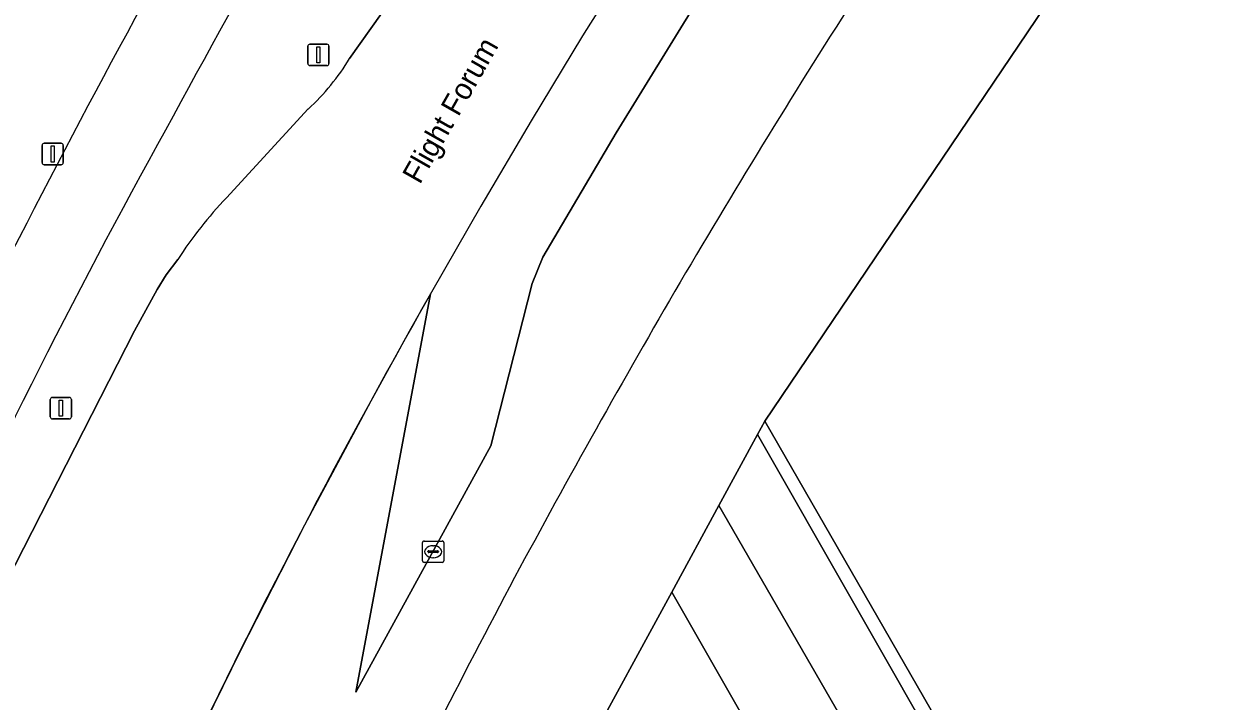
# Model space of a CAD drawing. Extents: x 155018 to 156648, y 383979 to 385733.
# Drawn here: x 155908 to 155963.5, y 385180.5 to 385212.2 of the extents above; entities that cross this region are included whole.
import ezdxf

# ---------------------------------------------------------------- set-up
doc = ezdxf.new("R2010")
doc.units = 0
for name, color, linetype in [('IMGEO_Berm_groen', 7, 'Continuous'), ('IMGEO_Fietspad_gesloten', 7, 'Continuous'), ('IMGEO_Groenvoorziening', 7, 'Continuous'), ('IMGEO_Lichtmast', 7, 'Continuous'), ('IMGEO_Lijnafwatering', 7, 'Continuous'), ('IMGEO_Openbare_ruimte_label', 7, 'Continuous'), ('IMGEO_Pand', 7, 'Continuous'), ('IMGEO_Parkeervlak_open', 7, 'Continuous'), ('IMGEO_Rijbaan_lokaal_gesloten', 7, 'Continuous'), ('IMGEO_Rijbaan_regionaal_gesloten', 7, 'Continuous'), ('IMGEO_Rioolput', 7, 'Continuous'), ('IMGEO_Voetpad_open', 7, 'Continuous')]:
    doc.layers.add(name, color=color, linetype=linetype)

msp = doc.modelspace()

# ---------------------------------------------------------------- linework, layer by layer
at = {"layer": 'IMGEO_Berm_groen'}
for points in [[(155923.208, 385210.542), (155926.117, 385214.656), (155926.582, 385215.394), (155929.159, 385219.876), (155931.06, 385223.416)], [(155917.452, 385204.031), (155921.273, 385208.178)], [(155885.804, 385137.644), (155890.959, 385150.331), (155901.543, 385174.765), (155902.75, 385177.494), (155913.146, 385197.803), (155914.209, 385199.743), (155914.631, 385200.419), (155915.164, 385201.137)]]:
    msp.add_lwpolyline(points, dxfattribs=at)
for centre, radius, start, end in [((156436.265, 384924.709), 593.245, 146.965739, 151.638953), ((155913.949, 385216.147), 10.824, 312.5858, 328.8117), ((156188.645, 385054.686), 313.621, 151.04529, 155.9839), ((155931.684, 385190.428), 19.688, 136.294, 147.0461)]:
    msp.add_arc(centre, radius, start, end, dxfattribs=at)
at = {"layer": 'IMGEO_Fietspad_gesloten'}
for centre, radius, start, end in [((156436.265, 384924.709), 593.245, 146.965739, 151.638953), ((156288.541, 385007.497), 427.664, 148.78146, 155.41038), ((156188.645, 385054.686), 313.621, 151.04529, 155.9839)]:
    msp.add_arc(centre, radius, start, end, dxfattribs=at)
at = {"layer": 'IMGEO_Groenvoorziening'}
for points in [[(155942.29, 385192.957), (155940.488, 385189.647), (155953.214, 385167.604), (155955.868, 385169.203)], [(155938.282, 385185.595), (155934.155, 385178.015), (155937.925, 385171.418), (155944.331, 385175.006)]]:
    msp.add_lwpolyline(points, close=True, dxfattribs=at)
msp.add_arc((156288.541, 385007.497), 427.664, 148.78146, 155.41038, dxfattribs=at)
at = {"layer": 'IMGEO_Lichtmast'}
for p, q in [((155921.251, 385210.308), (155921.251, 385211.108)), ((155921.251, 385211.108), (155921.251, 385210.308)), ((155921.351, 385211.208), (155922.141, 385211.208)), ((155922.141, 385211.208), (155921.351, 385211.208)), ((155922.241, 385211.108), (155922.241, 385210.308)), ((155922.241, 385210.308), (155922.241, 385211.108)), ((155922.141, 385210.208), (155921.351, 385210.208)), ((155921.351, 385210.208), (155922.141, 385210.208)), ((155908.818, 385205.675), (155908.818, 385206.475)), ((155908.818, 385206.475), (155908.818, 385205.675)), ((155908.918, 385206.575), (155909.708, 385206.575)), ((155909.708, 385206.575), (155908.918, 385206.575)), ((155909.808, 385206.475), (155909.808, 385205.675)), ((155909.808, 385205.675), (155909.808, 385206.475)), ((155909.708, 385205.575), (155908.918, 385205.575)), ((155908.918, 385205.575), (155909.708, 385205.575)), ((155909.303, 385194.691), (155910.093, 385194.691)), ((155910.093, 385194.691), (155909.303, 385194.691)), ((155909.203, 385193.791), (155909.203, 385194.591)), ((155909.203, 385194.591), (155909.203, 385193.791)), ((155910.193, 385194.591), (155910.193, 385193.791)), ((155910.193, 385193.791), (155910.193, 385194.591)), ((155910.093, 385193.691), (155909.303, 385193.691)), ((155909.303, 385193.691), (155910.093, 385193.691))]:
    msp.add_line(p, q, dxfattribs=at)
for points in [[(155921.671, 385211.083), (155921.821, 385211.083), (155921.821, 385210.333), (155921.671, 385210.333), (155921.671, 385211.083)], [(155909.238, 385206.45), (155909.388, 385206.45), (155909.388, 385205.7), (155909.238, 385205.7), (155909.238, 385206.45)], [(155909.623, 385194.566), (155909.773, 385194.566), (155909.773, 385193.816), (155909.623, 385193.816), (155909.623, 385194.566)]]:
    msp.add_lwpolyline(points, dxfattribs=at)
for centre, start, end in [((155921.351, 385211.108), 90, 180), ((155921.351, 385211.108), 90, 180), ((155922.141, 385211.108), 0, 90), ((155922.141, 385211.108), 360, 90), ((155921.351, 385210.308), 180, 270), ((155921.351, 385210.308), 180, 270), ((155922.141, 385210.308), 270, 0), ((155922.141, 385210.308), 270, 0), ((155908.918, 385206.475), 90, 180), ((155908.918, 385206.475), 90, 180), ((155909.708, 385206.475), 0, 90), ((155909.708, 385206.475), 360, 90), ((155908.918, 385205.675), 180, 270), ((155908.918, 385205.675), 180, 270), ((155909.708, 385205.675), 270, 0), ((155909.708, 385205.675), 270, 0), ((155909.303, 385194.591), 90, 180), ((155909.303, 385194.591), 90, 180), ((155910.093, 385194.591), 0, 90), ((155910.093, 385194.591), 360, 90), ((155909.303, 385193.791), 180, 270), ((155909.303, 385193.791), 180, 270), ((155910.093, 385193.791), 270, 0), ((155910.093, 385193.791), 270, 0)]:
    msp.add_arc(centre, 0.1, start, end, dxfattribs=at)
at = {"layer": 'IMGEO_Lijnafwatering'}
for points in [[(155945.02, 385228.035), (155941.367, 385222.901), (155938.902, 385219.161), (155936.482, 385215.391), (155934.109, 385211.591)], [(155934.109, 385211.591), (155931.7, 385207.627), (155929.341, 385203.632), (155927.032, 385199.608), (155926.077, 385197.918), (155925.131, 385196.223), (155924.195, 385194.523)], [(155924.195, 385194.523), (155921.09, 385188.722), (155918.094, 385182.863), (155915.208, 385176.95)]]:
    msp.add_lwpolyline(points, dxfattribs=at)
at = {"layer": 'IMGEO_Pand'}
msp.add_lwpolyline([(155971.169, 385235.817), (155942.63, 385193.581), (155961.29, 385161.202), (155988.549, 385176.926), (155986.205, 385231.128)], dxfattribs=at)
at = {"layer": 'IMGEO_Parkeervlak_open'}
msp.add_lwpolyline([(155933.656, 385177.099), (155934.155, 385178.015), (155938.282, 385185.595), (155940.488, 385189.647), (155942.29, 385192.957), (155942.63, 385193.581), (155971.169, 385235.817)], dxfattribs=at)
for centre, radius, start, end in [((156294.952, 384990.559), 413.319, 147.32616, 149.54061), ((156316.504, 384978.972), 437.771, 149.66327, 151.7363), ((156461.365, 384904.91), 600.441, 152.057317, 153.592618)]:
    msp.add_arc(centre, radius, start, end, dxfattribs=at)
at = {"layer": 'IMGEO_Rijbaan_lokaal_gesloten'}
msp.add_lwpolyline([(155949.01, 385227.657), (155944.078, 385220.288), (155939.533, 385213.322), (155935.677, 385207.062), (155932.248, 385201.246), (155931.753, 385200.016), (155929.815, 385192.434), (155923.498, 385180.922), (155926.994, 385199.541)], dxfattribs=at)
for centre, radius, start, end in [((156294.952, 384990.559), 413.319, 147.32616, 149.54061), ((156316.504, 384978.972), 437.771, 149.66327, 151.7363), ((156234.268, 385024.857), 353.457, 150.38192, 154.78308), ((156461.365, 384904.91), 600.441, 152.057317, 153.592618)]:
    msp.add_arc(centre, radius, start, end, dxfattribs=at)
at = {"layer": 'IMGEO_Rijbaan_regionaal_gesloten'}
for points in [[(155926.994, 385199.541), (155923.498, 385180.922), (155929.815, 385192.434), (155931.753, 385200.016), (155932.248, 385201.246), (155935.677, 385207.062), (155939.533, 385213.322), (155944.078, 385220.288), (155949.01, 385227.657)], [(155931.06, 385223.416), (155929.159, 385219.876), (155926.582, 385215.394), (155926.117, 385214.656), (155923.208, 385210.542)], [(155921.273, 385208.178), (155917.452, 385204.031)], [(155915.164, 385201.137), (155914.631, 385200.419), (155914.209, 385199.743), (155913.146, 385197.803), (155902.75, 385177.494), (155901.543, 385174.765), (155890.959, 385150.331), (155885.804, 385137.644), (155883.66, 385120.924), (155883.608, 385120.763)]]:
    msp.add_lwpolyline(points, dxfattribs=at)
for centre, radius, start, end in [((155913.949, 385216.147), 10.824, 312.5858, 328.8117), ((155931.684, 385190.428), 19.688, 136.294, 147.0461), ((156234.268, 385024.857), 353.457, 150.38192, 154.78308)]:
    msp.add_arc(centre, radius, start, end, dxfattribs=at)
at = {"layer": 'IMGEO_Rioolput'}
for p, q in [((155926.615, 385187.056), (155926.615, 385187.908)), ((155926.69, 385187.982), (155927.542, 385187.982)), ((155926.874, 385187.476), (155926.874, 385187.488)), ((155926.917, 385187.525), (155927.315, 385187.525)), ((155927.103, 385187.762), (155927.128, 385187.762)), ((155927.358, 385187.488), (155927.358, 385187.476)), ((155927.616, 385187.908), (155927.616, 385187.056)), ((155927.542, 385186.982), (155926.69, 385186.982)), ((155927.312, 385187.439), (155926.914, 385187.439)), ((155927.126, 385187.202), (155927.101, 385187.202))]:
    msp.add_line(p, q, dxfattribs=at)
for points in [[(155926.615, 385187.056), (155926.615, 385187.908)], [(155926.69, 385187.982), (155927.542, 385187.982)], [(155927.616, 385187.908), (155927.616, 385187.056)], [(155927.542, 385186.982), (155926.69, 385186.982)]]:
    msp.add_lwpolyline(points, dxfattribs=at)
for centre, radius, start, end in [((155926.692, 385187.906), 0.0765, 91.552, 178.448), ((155926.692, 385187.906), 0.0765, 91.552, 178.448), ((155926.914, 385187.485), 0.0403, 85.8775, 175.7526), ((155926.911, 385187.475), 0.0366, 178.938, 274.7102), ((155927.315, 385187.482), 0.043, 264.8664, 352.4533), ((155927.319, 385187.487), 0.0386, 1.7309, 96.639), ((155927.54, 385187.906), 0.0765, 1.552, 88.448), ((155927.54, 385187.906), 0.0765, 1.552, 88.448), ((155926.692, 385187.058), 0.0765, 181.552, 268.448), ((155926.692, 385187.058), 0.0765, 181.552, 268.448), ((155927.54, 385187.058), 0.0765, 271.552, 358.448), ((155927.54, 385187.058), 0.0765, 271.552, 358.448)]:
    msp.add_arc(centre, radius, start, end, dxfattribs=at)
for centre, major_axis, ratio, start_param, end_param in [((155927.102, 385187.482), (-0.387, 0.002), 0.722429, 4.712389, 7.853982), ((155927.127, 385187.482), (-0.39, 0.002), 0.717154, 1.570796, 4.712389)]:
    msp.add_ellipse(centre, major_axis=major_axis, ratio=ratio, start_param=start_param, end_param=end_param, dxfattribs=at)
at = {"layer": 'IMGEO_Voetpad_open'}
msp.add_lwpolyline([(155988.549, 385176.926), (155961.29, 385161.202), (155942.63, 385193.581), (155942.29, 385192.957), (155955.868, 385169.203), (155953.214, 385167.604), (155940.488, 385189.647), (155938.282, 385185.595), (155944.331, 385175.006), (155937.925, 385171.418), (155934.155, 385178.015), (155933.656, 385177.099), (155946.305, 385155.252), (155915.918, 385137.715)], dxfattribs=at)

# ---------------------------------------------------------------- texts
at = {"layer": 'IMGEO_Openbare_ruimte_label'}
msp.add_text('Flight Forum', height=1, rotation=60.3831, dxfattribs=at).set_placement((155926.494, 385204.616))

doc.saveas('drawing.dxf')
